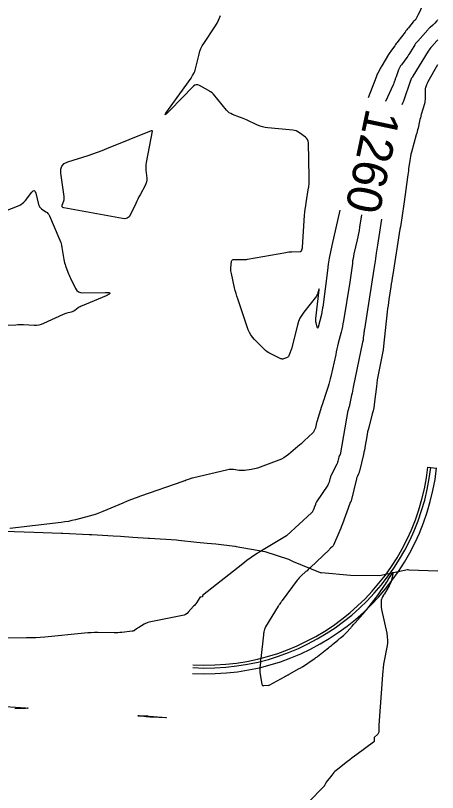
# Model space of a CAD drawing. Extents: x 658976 to 668721, y 639543 to 647196.
# Drawn here: x 661443.8 to 661516.6, y 642507.7 to 642641.7 of the extents above; entities that cross this region are included whole.
import ezdxf

# ---------------------------------------------------------------- set-up
doc = ezdxf.new("R2010")
doc.units = 0
for name, color, linetype in [('Ex_Contour Labels', 7, 'Continuous'), ('Ex_Major Contours', 7, 'Continuous'), ('Ex_Minor Contours', 7, 'Continuous'), ('R_Ramp 20 Degree Des Ls', 7, 'Continuous'), ('R_Ramp 20 Degree_Min Ls', 7, 'Continuous')]:
    doc.layers.add(name, color=color, linetype=linetype)

msp = doc.modelspace()

# ---------------------------------------------------------------- linework, layer by layer
at = {"layer": 'Ex_Major Contours'}
for points in [[(661516.64, 642640.99), (661516.57, 642640.9), (661516.49, 642640.8), (661516.17, 642640.43), (661516.09, 642640.34), (661516, 642640.26), (661515.91, 642640.17), (661515.82, 642640.1), (661515.34, 642639.7), (661515.23, 642639.61), (661515.13, 642639.51), (661515.03, 642639.41), (661514.93, 642639.3), (661513.19, 642637.33), (661513.01, 642637.11), (661512.84, 642636.89), (661512.68, 642636.66), (661512.53, 642636.42), (661511.93, 642635.46), (661511.78, 642635.22), (661511.63, 642634.99), (661511.47, 642634.75), (661511.3, 642634.52), (661510.38, 642633.26), (661510.24, 642633.05), (661510.11, 642632.83), (661510, 642632.61), (661509.9, 642632.37), (661509.45, 642631.17), (661509.41, 642631.06), (661509.37, 642630.94), (661509.33, 642630.83), (661509.29, 642630.71), (661509.13, 642630.26), (661509.09, 642630.14), (661509.05, 642630.03), (661509, 642629.92), (661508.95, 642629.81), (661507.64, 642626.93)], [(661503.49, 642607.37), (661503.16, 642605.23), (661503.08, 642604.69), (661502.98, 642604.14), (661502.87, 642603.6), (661502.75, 642603.06), (661502.2, 642600.62), (661502.12, 642600.22), (661502.04, 642599.81), (661501.97, 642599.41), (661501.92, 642599), (661501.71, 642597.36), (661501.65, 642596.95), (661501.6, 642596.54), (661501.54, 642596.13), (661501.47, 642595.73), (661500.38, 642589.06), (661500.3, 642588.57), (661500.2, 642588.09), (661500.09, 642587.6), (661499.98, 642587.12), (661499.49, 642585.21), (661499.37, 642584.73), (661499.25, 642584.25), (661499.14, 642583.76), (661499.04, 642583.28), (661498.21, 642579.51), (661498.11, 642579.07), (661498, 642578.63), (661497.87, 642578.19), (661497.74, 642577.76), (661497.17, 642576.04), (661497.03, 642575.61), (661496.89, 642575.18), (661496.76, 642574.75), (661496.62, 642574.32), (661495.77, 642571.67), (661495.74, 642571.56), (661495.71, 642571.45), (661495.68, 642571.34), (661495.66, 642571.23), (661495.57, 642570.72), (661495.55, 642570.63), (661495.53, 642570.55), (661495.5, 642570.46), (661495.46, 642570.38), (661495.29, 642570.06), (661495.24, 642569.99), (661495.19, 642569.91), (661495.13, 642569.84), (661495.07, 642569.78), (661493.62, 642568.4), (661493.35, 642568.15), (661493.08, 642567.9), (661492.81, 642567.66), (661492.53, 642567.42), (661490.88, 642566.01), (661490.5, 642565.72), (661490.1, 642565.46), (661489.68, 642565.24), (661489.23, 642565.05), (661485.56, 642563.7), (661485.3, 642563.61), (661485.03, 642563.54), (661484.76, 642563.48), (661484.49, 642563.44), (661483.33, 642563.29), (661483.09, 642563.27), (661482.85, 642563.26), (661482.6, 642563.27), (661482.36, 642563.3), (661481.39, 642563.45), (661481.15, 642563.47), (661480.91, 642563.47), (661480.67, 642563.45), (661480.43, 642563.41), (661474.33, 642561.97), (661474.19, 642561.94), (661474.05, 642561.89), (661473.91, 642561.85), (661473.77, 642561.8), (661473.21, 642561.58), (661473.08, 642561.52), (661472.94, 642561.47), (661472.8, 642561.42), (661472.66, 642561.37), (661465.38, 642558.86), (661464.6, 642558.58), (661463.82, 642558.29), (661463.05, 642557.98), (661462.29, 642557.66), (661458.84, 642556.18), (661458.27, 642555.95), (661457.69, 642555.74), (661457.1, 642555.55), (661456.5, 642555.38), (661454.11, 642554.77), (661453.51, 642554.63), (661452.9, 642554.5), (661452.29, 642554.4), (661451.68, 642554.31), (661442.82, 642553.25)]]:
    msp.add_lwpolyline(points, dxfattribs=at)
at = {"layer": 'Ex_Minor Contours'}
for points in [[(661514.67, 642644.83), (661513.2, 642641.74), (661513.17, 642641.66), (661513.13, 642641.59), (661513.09, 642641.52), (661513.06, 642641.45), (661512.88, 642641.13), (661512.85, 642641.08), (661512.82, 642641.04), (661512.78, 642641), (661512.74, 642640.96), (661512.57, 642640.82), (661512.53, 642640.79), (661512.49, 642640.75), (661512.45, 642640.71), (661512.42, 642640.67), (661511.6, 642639.64), (661511.45, 642639.46), (661511.3, 642639.27), (661511.16, 642639.08), (661511.01, 642638.89), (661509.77, 642637.28), (661509.63, 642637.09), (661509.49, 642636.91), (661509.35, 642636.72), (661509.22, 642636.53), (661508.67, 642635.78), (661508.54, 642635.59), (661508.41, 642635.39), (661508.28, 642635.2), (661508.16, 642635), (661506.99, 642633.07), (661506.9, 642632.91), (661506.81, 642632.75), (661506.72, 642632.59), (661506.64, 642632.43), (661506.3, 642631.79), (661506.22, 642631.62), (661506.15, 642631.46), (661506.08, 642631.29), (661506.01, 642631.12), (661504.67, 642627.56)], [(661499.73, 642608.16), (661498.36, 642602.06), (661498.13, 642600.99), (661497.93, 642599.91), (661497.75, 642598.84), (661497.6, 642597.75), (661496.8, 642591.46), (661496.78, 642591.36), (661496.77, 642591.25), (661496.75, 642591.14), (661496.73, 642591.03), (661496.66, 642590.61), (661496.65, 642590.5), (661496.63, 642590.4), (661496.6, 642590.29), (661496.58, 642590.19), (661496.02, 642588), (661495.97, 642587.87), (661495.93, 642587.82), (661495.88, 642587.87), (661495.84, 642588), (661495.67, 642588.73), (661495.63, 642588.92), (661495.61, 642589.1), (661495.61, 642589.29), (661495.62, 642589.47), (661496.2, 642594.46), (661496.21, 642594.57), (661496.2, 642594.61), (661496.18, 642594.58), (661496.15, 642594.47), (661495.98, 642593.9), (661495.93, 642593.76), (661495.87, 642593.62), (661495.8, 642593.49), (661495.71, 642593.37), (661493.55, 642590.59), (661493.19, 642590.08), (661492.88, 642589.53), (661492.64, 642588.96), (661492.45, 642588.36), (661491.41, 642584.26), (661491.37, 642584.11), (661491.32, 642583.96), (661491.26, 642583.81), (661491.2, 642583.66), (661490.93, 642583.03), (661490.87, 642582.92), (661490.79, 642582.82), (661490.69, 642582.75), (661490.57, 642582.7), (661490.06, 642582.53), (661489.93, 642582.5), (661489.81, 642582.49), (661489.68, 642582.51), (661489.56, 642582.56), (661487.84, 642583.39), (661487.53, 642583.56), (661487.22, 642583.75), (661486.94, 642583.97), (661486.68, 642584.22), (661485.02, 642585.87), (661484.68, 642586.25), (661484.39, 642586.66), (661484.15, 642587.09), (661483.96, 642587.56), (661482.14, 642592.88), (661481.98, 642593.36), (661481.84, 642593.83), (661481.71, 642594.31), (661481.59, 642594.8), (661481.04, 642597.23), (661480.99, 642597.47), (661480.97, 642597.71), (661480.96, 642597.95), (661480.97, 642598.19), (661481.06, 642599.36), (661481.09, 642599.48), (661481.15, 642599.57), (661481.25, 642599.63), (661481.37, 642599.64), (661481.95, 642599.64), (661482.09, 642599.64), (661482.24, 642599.64), (661482.38, 642599.64), (661482.52, 642599.64), (661483.19, 642599.65), (661483.34, 642599.65), (661483.5, 642599.67), (661483.66, 642599.68), (661483.81, 642599.71), (661490.43, 642600.89), (661490.69, 642600.93), (661490.96, 642600.96), (661491.22, 642600.99), (661491.48, 642601), (661492.91, 642601.03), (661492.98, 642601.04), (661493.04, 642601.07), (661493.09, 642601.12), (661493.12, 642601.18), (661493.24, 642601.48), (661493.27, 642601.55), (661493.29, 642601.63), (661493.3, 642601.71), (661493.31, 642601.79), (661493.68, 642607.25), (661493.72, 642607.81), (661493.78, 642608.36), (661493.86, 642608.91), (661493.94, 642609.46), (661494.31, 642611.67), (661494.39, 642612.22), (661494.45, 642612.77), (661494.47, 642613.33), (661494.47, 642613.88), (661494.34, 642619.77), (661494.3, 642620.07), (661494.2, 642620.34), (661494.03, 642620.58), (661493.81, 642620.78), (661492.78, 642621.53), (661492.52, 642621.7), (661492.24, 642621.83), (661491.95, 642621.91), (661491.64, 642621.96), (661487.31, 642622.38), (661486.86, 642622.44), (661486.42, 642622.54), (661485.99, 642622.68), (661485.57, 642622.85), (661483.66, 642623.74), (661483.36, 642623.87), (661483.06, 642624), (661482.76, 642624.12), (661482.45, 642624.24), (661481.22, 642624.69), (661480.93, 642624.82), (661480.66, 642624.98), (661480.41, 642625.18), (661480.19, 642625.42), (661477.97, 642628.16), (661477.91, 642628.22), (661477.84, 642628.29), (661477.78, 642628.35), (661477.71, 642628.4), (661477.41, 642628.61), (661477.34, 642628.66), (661477.26, 642628.71), (661477.19, 642628.76), (661477.11, 642628.8), (661475.52, 642629.69), (661475.24, 642629.8), (661474.97, 642629.81), (661474.72, 642629.72), (661474.48, 642629.54), (661470.42, 642625.35), (661469.85, 642624.78), (661469.61, 642624.62), (661469.73, 642624.88), (661470.18, 642625.55), (661474.08, 642630.96), (661474.15, 642631.07), (661474.22, 642631.17), (661474.29, 642631.28), (661474.35, 642631.39), (661474.6, 642631.84), (661474.66, 642631.96), (661474.71, 642632.07), (661474.75, 642632.19), (661474.79, 642632.32), (661475.45, 642635.08), (661475.59, 642635.57), (661475.77, 642636.04), (661476, 642636.5), (661476.27, 642636.93), (661478.2, 642639.77), (661478.59, 642640.4), (661478.9, 642641.05), (661479.14, 642641.74)], [(661516.65, 642637.55), (661516.59, 642637.49), (661516.53, 642637.44), (661516.48, 642637.38), (661515.61, 642636.38), (661515.45, 642636.2), (661515.3, 642636), (661515.15, 642635.8), (661515.02, 642635.59), (661512.38, 642631.3), (661512.35, 642631.25), (661512.32, 642631.21), (661512.29, 642631.17), (661512.27, 642631.13), (661512.13, 642630.94), (661512.11, 642630.91), (661512.09, 642630.88), (661512.07, 642630.84), (661512.06, 642630.81), (661512, 642630.66), (661511.99, 642630.62), (661511.97, 642630.58), (661511.96, 642630.55), (661511.95, 642630.51), (661510.72, 642626.96), (661510.69, 642626.88), (661510.66, 642626.8), (661510.62, 642626.72), (661510.59, 642626.64), (661510.45, 642626.34)], [(661516.61, 642633.26), (661514.95, 642630.28), (661514.88, 642630.17), (661514.82, 642630.04), (661514.77, 642629.92), (661514.72, 642629.79), (661514.55, 642629.28), (661514.51, 642629.15), (661514.48, 642629.02), (661514.47, 642628.89), (661514.46, 642628.75), (661514.48, 642627.52), (661514.47, 642627.27), (661514.44, 642627.02), (661514.4, 642626.78), (661514.34, 642626.53), (661513.82, 642624.7), (661513.74, 642624.41), (661513.66, 642624.11), (661513.59, 642623.82), (661513.52, 642623.52), (661513.25, 642622.34), (661513.18, 642622.04), (661513.11, 642621.75), (661513.03, 642621.45), (661512.95, 642621.16), (661512.11, 642618.16), (661512.01, 642617.81), (661511.94, 642617.45), (661511.87, 642617.1), (661511.82, 642616.74), (661511.63, 642615.31), (661511.58, 642614.95), (661511.53, 642614.6), (661511.49, 642614.24), (661511.44, 642613.88), (661510.86, 642609.61), (661510.81, 642609.22), (661510.75, 642608.83), (661510.69, 642608.43), (661510.63, 642608.04), (661510.39, 642606.47), (661510.33, 642606.08), (661510.26, 642605.69), (661510.2, 642605.3), (661510.14, 642604.91), (661508.89, 642597.06), (661508.81, 642596.53), (661508.72, 642596), (661508.64, 642595.46), (661508.55, 642594.93), (661508.22, 642592.79), (661508.14, 642592.26), (661508.07, 642591.72), (661508, 642591.19), (661507.94, 642590.65), (661507.28, 642584.69), (661507.21, 642584.11), (661507.12, 642583.53), (661507.03, 642582.95), (661506.91, 642582.37), (661506.44, 642580.07), (661506.32, 642579.49), (661506.22, 642578.91), (661506.14, 642578.33), (661506.06, 642577.75), (661505.76, 642575.14), (661505.69, 642574.61), (661505.6, 642574.08), (661505.49, 642573.56), (661505.36, 642573.04), (661504.74, 642570.69), (661504.64, 642570.31), (661504.55, 642569.92), (661504.48, 642569.53), (661504.41, 642569.14), (661504.15, 642567.58), (661504.08, 642567.19), (661504, 642566.8), (661503.92, 642566.41), (661503.83, 642566.02), (661503.15, 642563.16), (661503.12, 642563.04), (661503.08, 642562.93), (661503.04, 642562.82), (661502.99, 642562.72), (661502.78, 642562.29), (661502.73, 642562.18), (661502.68, 642562.07), (661502.65, 642561.96), (661502.62, 642561.85), (661501.71, 642558.04), (661501.7, 642558), (661501.68, 642557.96), (661501.66, 642557.93), (661501.64, 642557.89), (661501.55, 642557.76), (661501.53, 642557.72), (661501.51, 642557.69), (661501.49, 642557.65), (661501.48, 642557.61), (661500.21, 642554.09), (661500.07, 642553.7), (661499.91, 642553.31), (661499.75, 642552.92), (661499.59, 642552.53), (661498.64, 642550.39), (661498.6, 642550.31), (661498.55, 642550.24), (661498.5, 642550.17), (661498.43, 642550.11), (661498.17, 642549.87), (661498.1, 642549.81), (661498.04, 642549.74), (661497.97, 642549.68), (661497.91, 642549.62), (661494.67, 642546.54), (661494.48, 642546.36), (661494.28, 642546.18), (661494.09, 642546), (661493.89, 642545.83), (661493.1, 642545.12), (661492.91, 642544.94), (661492.73, 642544.75), (661492.55, 642544.55), (661492.39, 642544.34), (661489.81, 642540.85), (661489.75, 642540.77), (661489.7, 642540.69), (661489.64, 642540.61), (661489.58, 642540.53), (661489.36, 642540.2), (661489.3, 642540.12), (661489.25, 642540.04), (661489.19, 642539.95), (661489.14, 642539.87), (661486.95, 642536.33), (661486.89, 642536.22), (661486.84, 642536.11), (661486.8, 642536), (661486.77, 642535.89), (661486.65, 642535.43), (661486.62, 642535.31), (661486.6, 642535.19), (661486.58, 642535.07), (661486.56, 642534.96), (661486.11, 642530.85), (661486.09, 642530.68), (661486.08, 642530.51), (661486.06, 642530.34), (661486.04, 642530.18), (661485.95, 642529.23), (661485.95, 642529.2), (661485.95, 642529.17), (661485.95, 642529.14), (661485.95, 642529.12), (661485.95, 642529), (661485.95, 642528.97), (661485.95, 642528.94), (661485.95, 642528.92), (661485.95, 642528.89), (661485.93, 642528.63), (661485.92, 642528.58), (661485.92, 642528.53), (661485.93, 642528.48), (661485.94, 642528.43), (661486.31, 642526.41), (661486.35, 642526.3), (661486.41, 642526.22), (661486.51, 642526.17), (661486.63, 642526.17), (661487.44, 642526.23), (661487.44, 642526.23), (661487.45, 642526.23), (661487.45, 642526.23), (661487.45, 642526.23), (661487.45, 642526.21), (661487.45, 642526.21), (661487.46, 642526.21), (661487.46, 642526.21), (661487.46, 642526.21), (661487.66, 642526.3), (661487.68, 642526.31), (661487.69, 642526.31), (661490.22, 642527.71), (661490.29, 642527.74), (661490.35, 642527.78), (661490.42, 642527.81), (661490.48, 642527.85), (661490.74, 642527.99), (661490.8, 642528.03), (661490.87, 642528.06), (661490.93, 642528.1), (661491, 642528.13), (661492.75, 642529.1), (661492.89, 642529.18), (661493.02, 642529.26), (661493.16, 642529.35), (661493.3, 642529.44), (661495.31, 642530.79), (661495.47, 642530.9), (661495.62, 642531), (661495.76, 642531.11), (661495.91, 642531.22), (661496.49, 642531.68), (661496.63, 642531.79), (661496.78, 642531.9), (661496.92, 642532.02), (661497.06, 642532.13), (661497.8, 642532.7), (661497.96, 642532.84), (661498.13, 642532.97), (661498.3, 642533.11), (661498.47, 642533.24), (661499.4, 642534.02), (661499.53, 642534.12), (661499.65, 642534.22), (661499.77, 642534.32), (661499.89, 642534.43), (661500.37, 642534.84), (661500.49, 642534.95), (661500.61, 642535.06), (661500.72, 642535.17), (661500.83, 642535.29), (661501.63, 642536.17), (661501.7, 642536.24), (661501.76, 642536.31), (661501.82, 642536.37), (661501.88, 642536.44), (661502.13, 642536.71), (661502.19, 642536.78), (661502.25, 642536.85), (661502.31, 642536.92), (661502.38, 642536.99), (661504.12, 642538.97), (661504.19, 642539.05), (661504.26, 642539.13), (661504.32, 642539.21), (661504.39, 642539.29), (661506.03, 642541.4), (661506.07, 642541.45), (661506.11, 642541.5), (661506.15, 642541.56), (661506.18, 642541.61), (661506.48, 642542.03), (661507.46, 642543.45), (661507.63, 642543.7), (661507.79, 642543.95), (661507.96, 642544.21), (661508.12, 642544.46), (661508.78, 642545.54), (661508.89, 642545.71), (661508.96, 642545.76), (661508.97, 642545.68), (661508.93, 642545.47), (661508.67, 642544.39), (661508.59, 642544.13), (661508.5, 642543.87), (661508.38, 642543.62), (661508.25, 642543.38), (661507.44, 642542), (661507.4, 642541.93), (661507.37, 642541.87), (661507.33, 642541.81), (661507.29, 642541.75), (661507.13, 642541.49), (661507.1, 642541.43), (661507.07, 642541.38), (661507.04, 642541.32), (661507.02, 642541.26), (661506.92, 642541.01), (661506.9, 642540.95), (661506.88, 642540.89), (661506.88, 642540.83), (661506.87, 642540.76), (661506.89, 642539.93), (661506.89, 642539.77), (661506.91, 642539.61), (661506.93, 642539.45), (661506.96, 642539.29), (661507.85, 642535.2), (661507.95, 642534.61), (661507.98, 642534.01), (661507.96, 642533.42), (661507.88, 642532.83), (661507.42, 642530.45), (661507.31, 642529.85), (661507.22, 642529.25), (661507.16, 642528.65), (661507.1, 642528.05), (661506.49, 642519.37), (661506.48, 642519.24), (661506.48, 642519.1), (661506.48, 642518.97), (661506.47, 642518.83), (661506.48, 642518.29), (661506.47, 642518.16), (661506.43, 642518.04), (661506.37, 642517.93), (661506.29, 642517.83), (661505.71, 642517.23), (661505.71, 642517.23), (661505.71, 642517.23), (661505.7, 642517.22), (661505.7, 642517.22), (661505.71, 642517.2), (661505.71, 642517.19), (661505.7, 642516.68), (661505.7, 642516.6), (661505.67, 642516.53), (661505.63, 642516.46), (661505.56, 642516.41), (661502.67, 642514.31), (661502.26, 642514.01), (661501.86, 642513.7), (661501.46, 642513.4), (661501.06, 642513.08), (661499.12, 642511.55), (661498.91, 642511.37), (661498.71, 642511.18), (661498.52, 642510.97), (661498.35, 642510.75), (661497.42, 642509.5), (661497.39, 642509.45), (661497.35, 642509.39), (661497.32, 642509.34), (661497.29, 642509.29), (661497.17, 642509.06), (661497.14, 642509.01), (661497.11, 642508.96), (661497.07, 642508.91), (661497.03, 642508.86), (661494.27, 642506.02)], [(661441.29, 642607.76), (661444.14, 642608.85), (661444.53, 642609.03), (661444.88, 642609.26), (661445.2, 642609.53), (661445.49, 642609.85), (661446.59, 642611.26), (661446.83, 642611.49), (661447.02, 642611.54), (661447.18, 642611.41), (661447.3, 642611.1), (661447.76, 642609.14), (661447.84, 642608.92), (661447.94, 642608.73), (661448.09, 642608.57), (661448.26, 642608.42), (661449.04, 642607.91), (661449.23, 642607.77), (661449.38, 642607.61), (661449.52, 642607.43), (661449.62, 642607.22), (661451.28, 642603.41), (661451.44, 642602.99), (661451.58, 642602.57), (661451.69, 642602.15), (661451.78, 642601.71), (661452.14, 642599.64), (661452.19, 642599.36), (661452.26, 642599.09), (661452.34, 642598.82), (661452.43, 642598.55), (661452.81, 642597.47), (661452.91, 642597.21), (661453.02, 642596.95), (661453.14, 642596.69), (661453.26, 642596.43), (661454.16, 642594.66), (661454.38, 642594.33), (661454.66, 642594.1), (661455, 642593.96), (661455.4, 642593.92), (661459.29, 642593.99), (661459.89, 642593.97), (661460.12, 642593.86), (661459.96, 642593.67), (661459.42, 642593.41), (661455.27, 642591.68), (661455.1, 642591.6), (661454.94, 642591.51), (661454.78, 642591.42), (661454.62, 642591.31), (661453.99, 642590.86), (661453.85, 642590.77), (661453.69, 642590.69), (661453.53, 642590.62), (661453.36, 642590.57), (661452.66, 642590.4), (661452.49, 642590.35), (661452.32, 642590.29), (661452.15, 642590.23), (661451.99, 642590.16), (661448.59, 642588.61), (661448.2, 642588.47), (661447.81, 642588.36), (661447.41, 642588.31), (661446.99, 642588.3), (661445.15, 642588.37), (661444.82, 642588.38), (661444.49, 642588.38), (661444.17, 642588.37), (661443.84, 642588.36), (661442.53, 642588.28)], [(661506.97, 642606.63), (661506.26, 642602.11), (661506.21, 642601.77), (661506.15, 642601.43), (661506.1, 642601.09), (661506.04, 642600.74), (661505.83, 642599.37), (661505.77, 642599.03), (661505.72, 642598.69), (661505.66, 642598.35), (661505.61, 642598), (661503.99, 642587.64), (661503.96, 642587.46), (661503.94, 642587.27), (661503.91, 642587.09), (661503.89, 642586.9), (661503.81, 642586.15), (661503.79, 642585.97), (661503.76, 642585.78), (661503.73, 642585.6), (661503.69, 642585.41), (661502.07, 642577.62), (661502, 642577.28), (661501.93, 642576.93), (661501.86, 642576.59), (661501.78, 642576.24), (661501.34, 642574.24), (661501.34, 642574.21), (661501.33, 642574.18), (661501.32, 642574.15), (661501.31, 642574.12), (661501.27, 642574), (661501.26, 642573.97), (661501.25, 642573.94), (661501.24, 642573.91), (661501.24, 642573.88), (661501.19, 642573.75), (661501.18, 642573.72), (661501.17, 642573.69), (661501.17, 642573.65), (661501.16, 642573.62), (661499.89, 642566.32), (661499.87, 642566.25), (661499.85, 642566.19), (661499.83, 642566.12), (661499.79, 642566.06), (661499.66, 642565.81), (661499.63, 642565.75), (661499.6, 642565.68), (661499.58, 642565.62), (661499.56, 642565.55), (661499.41, 642564.87), (661499.37, 642564.74), (661499.33, 642564.61), (661499.28, 642564.48), (661499.22, 642564.35), (661498.23, 642562.35), (661498.17, 642562.22), (661498.12, 642562.09), (661498.07, 642561.96), (661498.04, 642561.82), (661497.91, 642561.28), (661497.87, 642561.15), (661497.82, 642561.02), (661497.76, 642560.89), (661497.69, 642560.77), (661495.75, 642557.85), (661495.68, 642557.75), (661495.62, 642557.64), (661495.57, 642557.53), (661495.53, 642557.41), (661495.33, 642556.88), (661495.3, 642556.8), (661495.27, 642556.72), (661495.24, 642556.63), (661495.2, 642556.55), (661495.06, 642556.23), (661495.02, 642556.15), (661494.97, 642556.08), (661494.92, 642556.01), (661494.86, 642555.95), (661490.63, 642552.07), (661490.63, 642552.07), (661490.63, 642552.06), (661490.62, 642552.06), (661490.62, 642552.06), (661490.6, 642552.05), (661490.6, 642552.05), (661490.57, 642552.03), (661490.56, 642552.03), (661485.95, 642549.23), (661485.19, 642548.76), (661484.44, 642548.26), (661483.71, 642547.73), (661483, 642547.19), (661476.07, 642541.72), (661476.06, 642541.7), (661476.05, 642541.68), (661476.04, 642541.66), (661476.05, 642541.64), (661476.07, 642541.56), (661476.07, 642541.54), (661476.07, 642541.52), (661476.06, 642541.51), (661476.04, 642541.5), (661475.77, 642541.44), (661475.76, 642541.44), (661475.74, 642541.43), (661475.72, 642541.43), (661475.71, 642541.43), (661475.64, 642541.43), (661475.62, 642541.43), (661475.6, 642541.42), (661475.59, 642541.41), (661475.58, 642541.4), (661474.99, 642540.46), (661474.88, 642540.3), (661474.77, 642540.14), (661474.65, 642539.99), (661474.52, 642539.85), (661473.59, 642538.82), (661473.38, 642538.62), (661473.14, 642538.46), (661472.89, 642538.35), (661472.61, 642538.27), (661466.83, 642537.1), (661466.62, 642537.04), (661466.41, 642536.97), (661466.2, 642536.89), (661466.01, 642536.78), (661465.04, 642536.21), (661464.95, 642536.16), (661464.86, 642536.1), (661464.77, 642536.03), (661464.68, 642535.97), (661464.33, 642535.7), (661464.24, 642535.64), (661464.15, 642535.6), (661464.05, 642535.56), (661463.94, 642535.55), (661462.13, 642535.36), (661461.79, 642535.32), (661461.46, 642535.3), (661461.12, 642535.29), (661460.78, 642535.29), (661457.97, 642535.32), (661457.39, 642535.32), (661456.81, 642535.3), (661456.24, 642535.27), (661455.66, 642535.22), (661448.82, 642534.55), (661448.04, 642534.48), (661447.26, 642534.43), (661446.47, 642534.4), (661445.69, 642534.39), (661442.29, 642534.38)], [(661440.22, 642522.71), (661445.52, 642522.33), (661445.86, 642522.3), (661445.97, 642522.28), (661445.86, 642522.26), (661445.52, 642522.24), (661443.69, 642522.19)]]:
    msp.add_lwpolyline(points, dxfattribs=at)
for points in [[(661457.11, 642617.88), (661457.92, 642618.17), (661458.73, 642618.47), (661459.53, 642618.79), (661467.26, 642621.94), (661467.28, 642621.94), (661467.29, 642621.94), (661467.31, 642621.94), (661467.32, 642621.93), (661467.37, 642621.88), (661467.38, 642621.86), (661467.38, 642621.85), (661467.39, 642621.83), (661467.38, 642621.82), (661466.34, 642616.41), (661466.29, 642616.07), (661466.26, 642615.73), (661466.26, 642615.4), (661466.28, 642615.06), (661466.42, 642613.7), (661466.42, 642613.36), (661466.38, 642613.04), (661466.3, 642612.73), (661466.16, 642612.42), (661465.29, 642610.82), (661465.09, 642610.46), (661464.9, 642610.09), (661464.72, 642609.71), (661464.53, 642609.34), (661463.62, 642607.42), (661463.37, 642607.04), (661463.06, 642606.79), (661462.67, 642606.68), (661462.22, 642606.71), (661452.12, 642608.58), (661451.96, 642608.64), (661451.86, 642608.73), (661451.83, 642608.86), (661451.86, 642609.03), (661452.1, 642609.77), (661452.16, 642609.96), (661452.18, 642610.14), (661452.19, 642610.34), (661452.17, 642610.53), (661451.6, 642614.56), (661451.6, 642615.24), (661451.8, 642615.78), (661452.2, 642616.2), (661452.81, 642616.49), (661456.3, 642617.61)], [(661469.79, 642520.7), (661469.79, 642520.69), (661469.79, 642520.69), (661469.84, 642520.67), (661469.85, 642520.67), (661469.85, 642520.66), (661469.85, 642520.66), (661469.84, 642520.65), (661469.79, 642520.62), (661469.78, 642520.61), (661469.77, 642520.61), (661469.75, 642520.61), (661469.74, 642520.61), (661467.32, 642520.74), (661467.23, 642520.75), (661467.15, 642520.75), (661467.07, 642520.76), (661466.99, 642520.76), (661466.65, 642520.77), (661466.57, 642520.77), (661466.49, 642520.78), (661466.41, 642520.79), (661466.32, 642520.79), (661465.11, 642520.94), (661464.94, 642520.96), (661464.88, 642520.98), (661464.94, 642520.99), (661465.11, 642520.98), (661466.54, 642520.94), (661466.57, 642520.94), (661466.59, 642520.93), (661466.61, 642520.93), (661466.64, 642520.93), (661466.74, 642520.93), (661466.76, 642520.92), (661466.79, 642520.92), (661466.81, 642520.92), (661466.83, 642520.92), (661469.77, 642520.7)]]:
    msp.add_lwpolyline(points, close=True, dxfattribs=at)
at = {"layer": 'R_Ramp 20 Degree Des Ls'}
msp.add_line((661514.97, 642563.87), (661516.46, 642563.7), dxfattribs=at)
msp.add_lwpolyline([(661441.94, 642552.81), (661446.94, 642552.64), (661451.71, 642552.49), (661451.78, 642552.49), (661451.94, 642552.48), (661456.5, 642552.25), (661456.93, 642552.23), (661460.61, 642552.02), (661461.92, 642551.93), (661464.03, 642551.79), (661464.04, 642551.78), (661466.68, 642551.61), (661466.75, 642551.6), (661466.91, 642551.59), (661471.59, 642551.29), (661471.9, 642551.26), (661475.1, 642550.9), (661476.88, 642550.74), (661478.34, 642550.63), (661481.62, 642550.23), (661481.69, 642550.22), (661481.85, 642550.19), (661486.81, 642549.3), (661490.88, 642547.97), (661491.71, 642547.61), (661496.38, 642545.69), (661496.45, 642545.69), (661496.61, 642545.67), (661501.59, 642545.2), (661506.59, 642545.14), (661511.43, 642546.18), (661511.5, 642546.18), (661511.66, 642546.17), (661516.66, 642545.95)], dxfattribs=at)
for radius in [40, 39, 38.5]:
    msp.add_arc((661476.71, 642568.21), radius, 266.5452, 353.5366, dxfattribs=at)
at = {"layer": 'R_Ramp 20 Degree_Min Ls'}
msp.add_line((661514.97, 642563.87), (661516.46, 642563.7), dxfattribs=at)
msp.add_lwpolyline([(661441.94, 642552.81), (661446.94, 642552.64), (661451.71, 642552.49), (661451.78, 642552.49), (661451.94, 642552.48), (661456.5, 642552.25), (661456.93, 642552.23), (661460.61, 642552.02), (661461.92, 642551.93), (661464.03, 642551.79), (661464.04, 642551.78), (661466.68, 642551.61), (661466.75, 642551.6), (661466.91, 642551.59), (661471.59, 642551.29), (661471.9, 642551.26), (661475.1, 642550.9), (661476.88, 642550.74), (661478.34, 642550.63), (661481.62, 642550.23), (661481.69, 642550.22), (661481.85, 642550.19), (661486.81, 642549.3), (661490.88, 642547.97), (661491.71, 642547.61), (661496.38, 642545.69), (661496.45, 642545.69), (661496.61, 642545.67), (661501.59, 642545.2), (661506.59, 642545.14), (661511.43, 642546.18), (661511.5, 642546.18), (661511.66, 642546.17), (661516.66, 642545.95)], dxfattribs=at)
for radius in [40, 39, 38.5]:
    msp.add_arc((661476.71, 642568.21), radius, 266.5452, 353.5366, dxfattribs=at)

# ---------------------------------------------------------------- texts
at = {"layer": 'Ex_Contour Labels'}
msp.add_text('1260', height=6, rotation=258.0335, dxfattribs=at).set_placement((661504.36, 642625.92))

doc.saveas('drawing.dxf')
